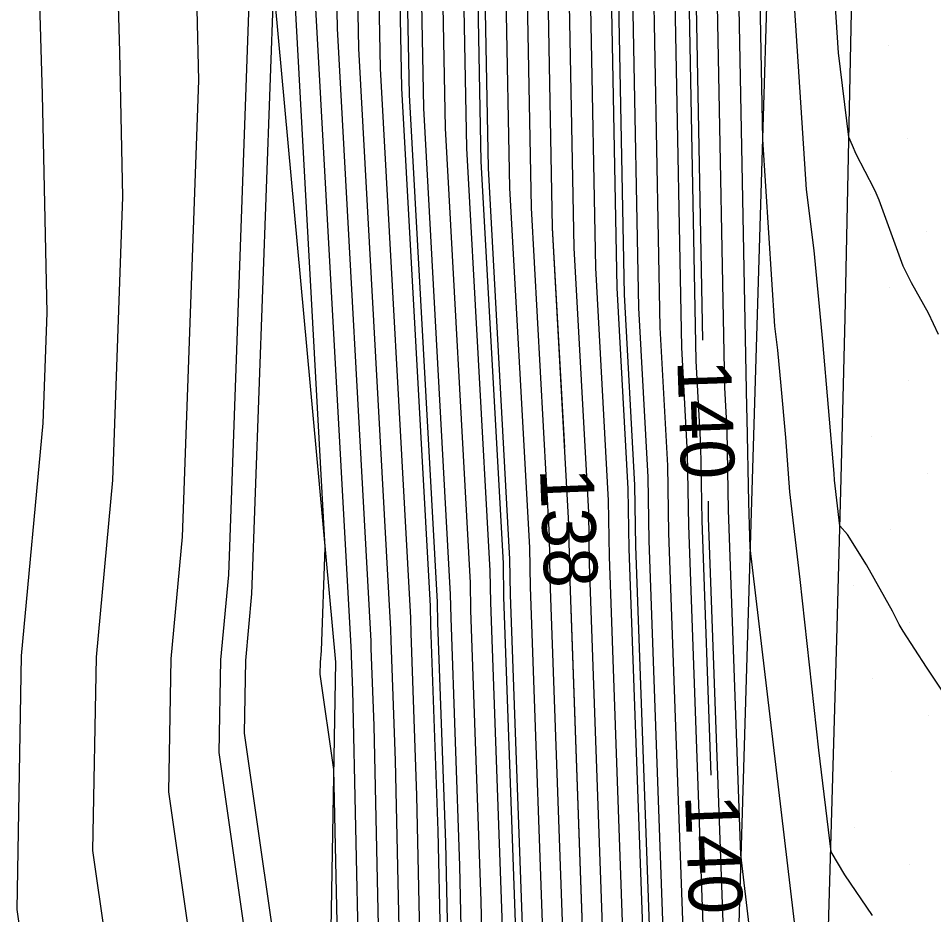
# Model space of a CAD drawing. Extents: x 2354170 to 2357230, y 866100 to 868290.
# Drawn here: x 2355300.7 to 2355334.83, y 866850.34 to 866883.74 of the extents above; entities that cross this region are included whole.
import ezdxf

# ---------------------------------------------------------------- set-up
doc = ezdxf.new("R2010")
doc.units = 0
for name, color, linetype in [('Default', 7, 'Continuous'), ('DTM Contours Major', 7, 'Continuous'), ('DTM Contours Major Text', 7, 'Continuous'), ('DTM Contours Minor', 7, 'Continuous'), ('DTM Contours Minor Text', 7, 'Continuous'), ('Exist DTM Scan Elevation Point', 7, 'Continuous'), ('Exist Roads EOP', 7, 'Continuous'), ('PH Exist DTM Breakline', 7, 'Continuous')]:
    doc.layers.add(name, color=color, linetype=linetype)

msp = doc.modelspace()

# ---------------------------------------------------------------- linework, layer by layer
at = {"layer": 'Default'}
for points in [[(2355314.534, 866780.114), (2355315.366, 866802.141), (2355315.326, 866802.726), (2355315.075, 866806.34), (2355313.746, 866832.699), (2355313.742, 866832.773), (2355313.729, 866833.118), (2355313.17, 866858.705), (2355313.125, 866859.974), (2355313.123, 866860.094), (2355311.797, 866884.106), (2355311.747, 866886.732), (2355311.744, 866886.787), (2355310.539, 866914.948), (2355310.469, 866916.136), (2355310.384, 866918.157), (2355310.553, 866944.12), (2355310.486, 866945.753), (2355310.149, 866974.855)], [(2355316.291, 866782.861), (2355317.001, 866801.636), (2355316.926, 866802.716), (2355316.463, 866809.388), (2355315.288, 866832.691), (2355315.285, 866832.757), (2355315.26, 866833.42), (2355314.764, 866856.088), (2355314.604, 866860.547), (2355314.598, 866860.967), (2355313.402, 866882.62), (2355313.303, 866887.832), (2355313.297, 866887.941), (2355312.199, 866913.576), (2355311.987, 866917.223), (2355311.909, 866919.081), (2355312.064, 866942.955), (2355311.908, 866946.753), (2355311.597, 866973.702)], [(2355317.17, 866784.234), (2355317.818, 866801.384), (2355317.726, 866802.711), (2355317.157, 866810.912), (2355316.059, 866832.688), (2355316.056, 866832.749), (2355316.025, 866833.571), (2355315.562, 866854.779), (2355315.344, 866860.833), (2355315.335, 866861.404), (2355314.205, 866881.877), (2355314.081, 866888.382), (2355314.073, 866888.518), (2355313.03, 866912.89), (2355312.746, 866917.766), (2355312.671, 866919.543), (2355312.819, 866942.373), (2355312.619, 866947.253), (2355312.32, 866973.126)], [(2355313.768, 866971.973), (2355314.042, 866948.253), (2355314.331, 866941.208), (2355314.196, 866920.468), (2355314.264, 866918.853), (2355314.691, 866911.519), (2355315.626, 866889.672), (2355315.637, 866889.481), (2355315.81, 866880.391), (2355316.81, 866862.277), (2355316.824, 866861.405), (2355317.156, 866852.161), (2355317.556, 866833.873), (2355317.599, 866832.733), (2355317.601, 866832.68), (2355318.545, 866813.96), (2355319.326, 866802.701), (2355319.453, 866800.879), (2355318.927, 866786.98)], [(2355326.224, 866871.75), (2355325.751, 866896.63), (2355325.719, 866897.173), (2355325.486, 866902.604), (2355324.13, 866925.919), (2355324.107, 866926.476), (2355324.153, 866933.636), (2355323.287, 866954.752), (2355323.175, 866964.481), (2355323.059, 866966.624), (2355323.058, 866966.714), (2355322.792, 866971.671)], [(2355314.491, 866971.397), (2355314.753, 866948.753), (2355315.086, 866940.626), (2355314.958, 866920.93), (2355315.023, 866919.397), (2355315.521, 866910.833), (2355316.402, 866890.249), (2355316.415, 866890.031), (2355316.613, 866879.648), (2355317.547, 866862.714), (2355317.564, 866861.691), (2355317.953, 866850.852), (2355318.321, 866834.024), (2355318.37, 866832.725), (2355318.372, 866832.677), (2355319.239, 866815.484), (2355320.126, 866802.696), (2355320.27, 866800.627), (2355319.806, 866788.354)], [(2355315.215, 866970.82), (2355315.464, 866949.253), (2355315.842, 866940.043), (2355315.721, 866921.392), (2355315.782, 866919.94), (2355316.352, 866910.147), (2355317.179, 866890.826), (2355317.193, 866890.581), (2355317.415, 866878.905), (2355318.285, 866863.15), (2355318.304, 866861.978), (2355318.75, 866849.544), (2355319.086, 866834.175), (2355319.141, 866832.717), (2355319.143, 866832.673), (2355319.933, 866817.008), (2355320.926, 866802.691), (2355321.087, 866800.374), (2355320.685, 866789.727)], [(2355312.002, 866778.745), (2355310.684, 866801.987), (2355309.966, 866804.612), (2355310.439, 866806.582), (2355308.794, 866829.267), (2355309.091, 866832.042), (2355309.086, 866832.105), (2355309.037, 866834.598), (2355308.81, 866837.427), (2355306.31, 866854.92), (2355306.396, 866859.875), (2355306.818, 866864.418), (2355307.429, 866881.422), (2355307.373, 866884.079), (2355307.29, 866886.856), (2355305.322, 866904.034), (2355304.196, 866915.896), (2355304.017, 866917.511), (2355303.554, 866920.951), (2355304.751, 866941.831), (2355303.506, 866948.884), (2355300.826, 866968.848)], [(2355313.655, 866778.741), (2355314.549, 866802.394), (2355314.526, 866802.731), (2355314.381, 866804.816), (2355312.975, 866832.703), (2355312.971, 866832.781), (2355312.964, 866832.967), (2355312.466, 866855.75), (2355311.959, 866859.299), (2355311.967, 866859.758), (2355312.006, 866860.179), (2355312.144, 866864.024), (2355310.995, 866884.849), (2355310.969, 866886.182), (2355310.968, 866886.21), (2355309.75, 866914.667), (2355309.663, 866915.42), (2355309.645, 866915.615), (2355309.411, 866917.733), (2355309.387, 866917.911), (2355309.654, 866922.566), (2355309.797, 866944.703), (2355309.774, 866945.253), (2355309.639, 866956.988)], [(2355324.709, 866955.752), (2355325.664, 866932.471), (2355325.631, 866927.4), (2355325.648, 866927.006), (2355327.147, 866901.233), (2355327.271, 866898.327), (2355327.307, 866897.73), (2355327.849, 866869.246), (2355327.872, 866868.826), (2355327.923, 866865.698), (2355327.983, 866864.008), (2355330.113, 866845.978)], [(2355328.912, 866841.846), (2355327.643, 866852.582), (2355327.183, 866865.412), (2355327.134, 866868.39), (2355327.046, 866869.989), (2355326.529, 866897.18), (2355326.495, 866897.75), (2355326.317, 866901.918), (2355324.889, 866926.462), (2355324.869, 866926.938), (2355324.909, 866933.054), (2355323.998, 866955.252)], [(2355326.722, 866836.456), (2355325.703, 866864.839), (2355325.659, 866867.517), (2355325.441, 866871.475), (2355324.973, 866896.08), (2355324.942, 866896.596), (2355324.656, 866903.29), (2355323.371, 866925.375), (2355323.344, 866926.014), (2355323.398, 866934.218), (2355322.576, 866954.252)], [(2355302.912, 866784.32), (2355302.044, 866799.627), (2355299.414, 866809.231), (2355299.439, 866809.478), (2355299.975, 866814.273), (2355301.029, 866818.656), (2355300.863, 866820.941), (2355301.879, 866830.433), (2355301.878, 866830.446), (2355301.709, 866838.973), (2355300.932, 866848.646), (2355300.661, 866850.541), (2355300.825, 866859.991), (2355301.631, 866868.656), (2355301.778, 866872.77), (2355301.608, 866880.907), (2355301.352, 866889.416), (2355300.981, 866892.649), (2355298.747, 866916.177), (2355298.624, 866917.288), (2355297.722, 866923.99), (2355298.501, 866937.583), (2355295.585, 866954.093)], [(2355325.925, 866837.765), (2355324.963, 866864.553), (2355324.922, 866867.08), (2355324.638, 866872.218), (2355324.195, 866895.53), (2355324.166, 866896.019), (2355323.825, 866903.976), (2355322.612, 866924.832), (2355322.582, 866925.552), (2355322.642, 866934.801), (2355321.865, 866953.752)], [(2355329.422, 866785.562), (2355329.222, 866791.515), (2355328.672, 866796.344), (2355328.279, 866799.634), (2355327.993, 866801.843), (2355327.727, 866803.96), (2355327.553, 866805.48), (2355327.428, 866806.614), (2355326.678, 866812.001), (2355325.486, 866829.2), (2355325.312, 866832.644), (2355325.311, 866832.653), (2355325.208, 866835.383), (2355325.128, 866839.074), (2355324.223, 866864.267), (2355324.185, 866866.643), (2355323.836, 866872.961), (2355323.417, 866894.98), (2355323.39, 866895.442), (2355322.995, 866904.661), (2355321.853, 866924.288), (2355321.82, 866925.089), (2355321.886, 866935.383), (2355321.153, 866953.252)], [(2355325.924, 866785.443), (2355325.957, 866797.966), (2355325.99, 866798.859), (2355325.727, 866802.661), (2355324.098, 866826.152), (2355323.77, 866832.651), (2355323.769, 866832.669), (2355323.678, 866835.081), (2355323.533, 866841.691), (2355322.743, 866863.695), (2355322.71, 866865.77), (2355322.231, 866874.447), (2355321.861, 866893.88), (2355321.837, 866894.288), (2355321.334, 866906.033), (2355320.336, 866923.201), (2355320.295, 866924.165), (2355320.375, 866936.548), (2355319.731, 866952.252)], [(2355307.547, 866779.939), (2355306.364, 866800.807), (2355304.516, 866807.555), (2355305.734, 866812.619), (2355304.828, 866825.104), (2355305.485, 866831.238), (2355305.482, 866831.276), (2355305.373, 866836.786), (2355304.871, 866843.037), (2355303.486, 866852.73), (2355303.611, 866859.933), (2355304.224, 866866.537), (2355304.604, 866877.096), (2355304.491, 866882.493), (2355304.321, 866888.136), (2355303.152, 866898.342), (2355301.471, 866916.037), (2355301.321, 866917.399), (2355300.638, 866922.47), (2355301.626, 866939.707), (2355299.546, 866951.489)], [(2355325.015, 866772.415), (2355325.078, 866796.593), (2355325.173, 866799.112), (2355324.927, 866802.666), (2355323.404, 866824.628), (2355322.999, 866832.655), (2355322.998, 866832.677), (2355322.913, 866834.93), (2355322.736, 866843), (2355322.003, 866863.408), (2355321.972, 866865.333), (2355321.428, 866875.19), (2355321.083, 866893.331), (2355321.061, 866893.711), (2355320.504, 866906.719), (2355319.577, 866922.658), (2355319.533, 866923.703), (2355319.62, 866937.131), (2355319.02, 866951.752)], [(2355317.597, 866950.752), (2355318.108, 866938.296), (2355318.008, 866922.779), (2355318.059, 866921.571), (2355318.843, 866908.09), (2355319.508, 866892.557), (2355319.527, 866892.231), (2355319.823, 866876.676), (2355320.497, 866864.46), (2355320.524, 866862.836), (2355321.142, 866845.617), (2355321.382, 866834.628), (2355321.455, 866832.693), (2355321.457, 866832.662), (2355322.016, 866821.58), (2355323.326, 866802.676), (2355323.539, 866799.617), (2355323.321, 866793.847), (2355323.266, 866772.876)], [(2355316.886, 866950.253), (2355317.353, 866938.878), (2355317.246, 866922.316), (2355317.3, 866921.027), (2355318.012, 866908.776), (2355318.731, 866891.98), (2355318.749, 866891.681), (2355319.02, 866877.419), (2355319.76, 866864.024), (2355319.784, 866862.55), (2355320.345, 866846.926), (2355320.617, 866834.477), (2355320.684, 866832.701), (2355320.686, 866832.666), (2355321.321, 866820.056), (2355322.526, 866802.681), (2355322.721, 866799.869), (2355322.442, 866792.473), (2355322.391, 866773.107)], [(2355324.213, 866843.647), (2355323.483, 866863.981), (2355323.447, 866866.207), (2355323.033, 866873.704), (2355322.639, 866894.43), (2355322.613, 866894.865), (2355322.165, 866905.347), (2355321.095, 866923.745), (2355321.057, 866924.627), (2355321.131, 866935.966), (2355320.819, 866943.57)], [(2355316.542, 866940.816), (2355316.597, 866939.461), (2355316.483, 866921.854), (2355316.541, 866920.484), (2355317.182, 866909.462), (2355317.955, 866891.403), (2355317.971, 866891.131), (2355318.218, 866878.162), (2355319.022, 866863.587), (2355319.044, 866862.264), (2355319.548, 866848.235), (2355319.708, 866840.89)], [(2355326.392, 866932.56), (2355326.42, 866931.889), (2355326.394, 866927.862), (2355326.407, 866927.549), (2355327.978, 866900.547), (2355328.048, 866898.904), (2355328.085, 866898.279), (2355328.447, 866879.225), (2355328.901, 866872.266), (2355329.013, 866871.375), (2355329.138, 866870.049), (2355329.305, 866868.122), (2355329.46, 866866.104), (2355329.84, 866862.828), (2355330.543, 866856.475), (2355330.995, 866852.68), (2355331.513, 866851.829), (2355332.534, 866850.316)], [(2355312.41, 866828.624), (2355312.204, 866832.706), (2355312.2, 866832.789), (2355312.199, 866832.816), (2355312.125, 866836.181), (2355309.134, 866857.11), (2355309.182, 866859.817), (2355309.412, 866862.299), (2355310.227, 866884.971), (2355310.192, 866885.592), (2355310.191, 866885.632), (2355310.191, 866885.633), (2355310.155, 866886.483), (2355307.493, 866909.727), (2355306.92, 866915.756), (2355306.714, 866917.622), (2355306.471, 866919.431), (2355306.971, 866928.156)], [(2355314.959, 866823.927), (2355314.517, 866832.695), (2355314.514, 866832.765), (2355314.495, 866833.269), (2355313.967, 866857.396), (2355313.864, 866860.26), (2355313.86, 866860.531), (2355312.6, 866883.363), (2355312.525, 866887.282), (2355312.521, 866887.364), (2355311.369, 866914.262), (2355311.228, 866916.679), (2355311.147, 866918.619), (2355311.181, 866923.841)], [(2355323.631, 866809.809), (2355322.71, 866823.104), (2355322.228, 866832.658), (2355322.226, 866832.685), (2355322.147, 866834.779), (2355321.939, 866844.309), (2355321.264, 866863.122), (2355321.235, 866864.897), (2355320.626, 866875.933), (2355320.305, 866892.781), (2355320.284, 866893.134), (2355319.673, 866907.404), (2355319.539, 866909.712)], [(2355318.103, 866808.803), (2355317.851, 866812.436), (2355316.83, 866832.684), (2355316.827, 866832.741), (2355316.79, 866833.722), (2355316.359, 866853.47), (2355316.084, 866861.119), (2355316.072, 866861.84), (2355315.008, 866881.134), (2355314.859, 866888.931), (2355314.85, 866889.095), (2355314.01, 866908.709)], [(2355340.37, 866850.245), (2355339.639, 866851.568), (2355339.558, 866851.717), (2355338.408, 866853.332), (2355338.055, 866853.902), (2355336.789, 866855.998), (2355336.627, 866856.274), (2355336.564, 866856.368), (2355336.449, 866856.568), (2355335.186, 866858.628), (2355334.57, 866859.57), (2355333.696, 866860.907), (2355333.548, 866861.152), (2355333.297, 866861.651), (2355332.33, 866863.373), (2355331.62, 866864.506), (2355331.338, 866864.835), (2355331.141, 866866.532), (2355331.121, 866866.788), (2355330.697, 866871.705), (2355330.376, 866875.09), (2355330.09, 866877.363), (2355328.934, 866895.12)], [(2355335.016, 866871.963), (2355334.639, 866872.753), (2355334.002, 866873.886), (2355333.701, 866874.507), (2355332.798, 866876.969), (2355332.693, 866877.228), (2355332.613, 866877.393), (2355331.945, 866878.678), (2355331.811, 866879.009), (2355331.675, 866879.315), (2355331.279, 866882.459), (2355330.808, 866889.697)], [(2355327.304, 866841.156), (2355326.443, 866865.125), (2355326.433, 866865.755)]]:
    msp.add_lwpolyline(points, dxfattribs=at)
at = {"layer": 'DTM Contours Major'}
for points in [[(2355326.537, 866855.546), (2355326.196, 866865.03), (2355326.151, 866867.808), (2355325.976, 866870.98), (2355325.492, 866896.447), (2355325.46, 866896.981), (2355325.209, 866902.833), (2355323.877, 866925.737), (2355323.853, 866926.322), (2355323.901, 866933.83), (2355323.05, 866954.586), (2355323.04, 866955.467)], [(2355314.959, 866823.927), (2355314.517, 866832.695), (2355314.514, 866832.765), (2355314.495, 866833.269), (2355313.967, 866857.396), (2355313.864, 866860.26), (2355313.86, 866860.531), (2355312.6, 866883.363), (2355312.525, 866887.282), (2355312.521, 866887.364), (2355311.369, 866914.262), (2355311.228, 866916.679), (2355311.147, 866918.619), (2355311.181, 866923.841)]]:
    msp.add_lwpolyline(points, dxfattribs=at)
at = {"layer": 'DTM Contours Minor'}
for points in [[(2355321.077, 866867.745), (2355320.626, 866875.933), (2355320.305, 866892.781), (2355320.284, 866893.134), (2355319.673, 866907.404), (2355318.818, 866922.114), (2355318.77, 866923.241), (2355318.864, 866937.713), (2355318.309, 866951.252), (2355318.109, 866968.515), (2355318.038, 866969.835), (2355318.036, 866969.993), (2355317.415, 866981.568), (2355316.814, 866997.249), (2355316.355, 867006.294), (2355316.461, 867026.498), (2355316.39, 867035.957), (2355316.362, 867037.453), (2355316.179, 867043.527), (2355315.967, 867054.862), (2355315.462, 867061.244), (2355315.088, 867066.766), (2355315.043, 867067.596)], [(2355326.092, 866812.767), (2355325.023, 866828.184), (2355324.798, 866832.646), (2355324.797, 866832.659), (2355324.698, 866835.282), (2355324.596, 866839.946), (2355323.73, 866864.076), (2355323.693, 866866.352), (2355323.301, 866873.456), (2355322.899, 866894.614), (2355322.872, 866895.058), (2355322.441, 866905.118), (2355321.347, 866923.926), (2355321.311, 866924.781), (2355321.383, 866935.772), (2355320.679, 866952.919), (2355320.521, 866966.594), (2355320.429, 866968.306), (2355320.428, 866968.431), (2355319.621, 866983.444), (2355319.125, 866996.392), (2355318.505, 867008.614), (2355318.526, 867012.584)], [(2355315.242, 866979.053), (2355315.645, 866971.554), (2355315.647, 866971.365), (2355315.697, 866970.436), (2355315.938, 866949.586), (2355316.345, 866939.655), (2355316.229, 866921.7), (2355316.288, 866920.303), (2355316.905, 866909.69), (2355317.696, 866891.211), (2355317.712, 866890.948), (2355317.95, 866878.41), (2355318.776, 866863.441), (2355318.797, 866862.168), (2355319.282, 866848.671), (2355319.596, 866834.276), (2355319.655, 866832.712), (2355319.657, 866832.671), (2355320.396, 866818.024), (2355321.46, 866802.688), (2355321.632, 866800.206), (2355321.27, 866790.642), (2355321.241, 866779.218)], [(2355312.977, 866810.814), (2355311.437, 866832.043), (2355311.495, 866832.579), (2355311.489, 866832.657), (2355311.48, 866833.14), (2355311.436, 866833.688), (2355308.193, 866856.38), (2355308.253, 866859.836), (2355308.548, 866863.005), (2355309.313, 866884.306), (2355309.295, 866885.136), (2355309.269, 866886.003), (2355306.769, 866907.83), (2355306.012, 866915.802), (2355305.815, 866917.585), (2355305.498, 866919.937), (2355306.835, 866943.247), (2355306.146, 866947.148), (2355303.034, 866970.33)], [(2355325.421, 866956.252), (2355326.42, 866931.889), (2355326.394, 866927.862), (2355326.407, 866927.549), (2355327.978, 866900.547), (2355328.048, 866898.904), (2355328.085, 866898.279), (2355328.447, 866879.225), (2355328.901, 866872.266), (2355329.013, 866871.375), (2355329.138, 866870.049), (2355329.305, 866868.122), (2355329.46, 866866.104), (2355329.84, 866862.828), (2355330.543, 866856.475), (2355330.995, 866852.68), (2355331.513, 866851.829), (2355332.534, 866850.316)], [(2355314.895, 866894.262), (2355315.108, 866889.287), (2355315.119, 866889.115), (2355315.275, 866880.887), (2355316.318, 866861.986), (2355316.331, 866861.214), (2355316.625, 866853.034), (2355317.045, 866833.773), (2355317.084, 866832.738), (2355317.087, 866832.683), (2355318.083, 866812.944), (2355318.793, 866802.704), (2355318.908, 866801.047), (2355318.342, 866786.065), (2355318.311, 866774.182), (2355318.633, 866763.754), (2355320.027, 866753.158), (2355319.512, 866745.912), (2355318.085, 866732.561), (2355320.151, 866714.721), (2355320.138, 866714.631), (2355319.962, 866707.392), (2355320.351, 866694.691)], [(2355324.14, 866772.646), (2355324.199, 866795.22), (2355324.356, 866799.364), (2355324.127, 866802.671), (2355322.71, 866823.104), (2355322.228, 866832.658), (2355322.226, 866832.685), (2355322.147, 866834.779), (2355321.939, 866844.309), (2355321.313, 866861.75)]]:
    msp.add_lwpolyline(points, dxfattribs=at)
at = {"layer": 'Exist DTM Scan Elevation Point'}
for p, q in [((2355333.148, 866882.733), (2355333.148, 866882.733)), ((2355333.854, 866879.268), (2355333.854, 866879.268)), ((2355332.474, 866877.183), (2355332.474, 866877.183)), ((2355334.559, 866875.804), (2355334.559, 866875.804)), ((2355333.18, 866873.719), (2355333.18, 866873.719)), ((2355333.885, 866870.254), (2355333.885, 866870.254)), ((2355332.506, 866868.169), (2355332.506, 866868.169)), ((2355334.591, 866866.79), (2355334.591, 866866.79)), ((2355333.212, 866864.705), (2355333.212, 866864.705)), ((2355331.832, 866862.62), (2355331.832, 866862.62)), ((2355333.917, 866861.241), (2355333.917, 866861.241)), ((2355332.538, 866859.156), (2355332.538, 866859.156)), ((2355334.623, 866857.776), (2355334.623, 866857.776)), ((2355333.243, 866855.691), (2355333.243, 866855.691)), ((2355331.864, 866853.606), (2355331.864, 866853.606)), ((2355333.949, 866852.227), (2355333.949, 866852.227))]:
    msp.add_line(p, q, dxfattribs=at)
at = {"layer": 'Exist Roads EOP'}
msp.add_lwpolyline([(2355330.876, 866848.601), (2355331.051, 866854.598), (2355331.223, 866860.596), (2355331.385, 866866.594), (2355331.532, 866872.592), (2355331.661, 866878.591), (2355331.777, 866884.59), (2355331.881, 866890.589), (2355331.976, 866896.588), (2355332.066, 866902.587), (2355332.153, 866908.587), (2355332.24, 866914.586), (2355332.329, 866920.585), (2355332.423, 866926.585), (2355332.522, 866932.584), (2355332.622, 866938.583), (2355332.722, 866944.582), (2355332.819, 866950.581)], dxfattribs=at)
at = {"layer": 'PH Exist DTM Breakline'}
for points in [[(2355330.739, 867042.516), (2355330.409, 867021.456), (2355330.077, 866992.331), (2355329.715, 866959.271), (2355329.332, 866929.644), (2355329.051, 866898.962), (2355328.035, 866865.741), (2355327.05, 866832.635), (2355326.439, 866798.721), (2355325.414, 866772.31), (2355325.362, 866751.624)], [(2355312.051, 866755.45), (2355311.832, 866775.89), (2355313.435, 866802.738), (2355312.066, 866832.79), (2355312.536, 866859.747), (2355310.168, 866885.615), (2355309.705, 866917.745), (2355309.413, 866944.999), (2355309.983, 866975.251), (2355310.233, 866999.689)]]:
    msp.add_lwpolyline(points, dxfattribs=at)

# ---------------------------------------------------------------- texts
at = {"layer": 'Default'}
msp.add_text('140', height=2, rotation=271.9911, dxfattribs=at).set_placement((2355325.274, 866870.993))
at = {"layer": 'DTM Contours Major Text'}
msp.add_text('140', height=2, rotation=272.0566, dxfattribs=at).set_placement((2355325.563, 866854.786))
at = {"layer": 'DTM Contours Minor Text'}
msp.add_text('138', height=2, rotation=272.2477, dxfattribs=at).set_placement((2355320.15, 866866.952))

doc.saveas('drawing.dxf')
